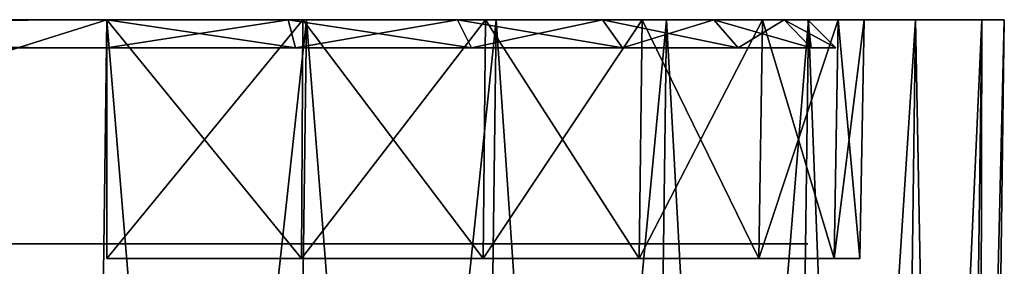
# Model space of a CAD drawing. Header units: millimetres. Extents: x -75 to 75, y -30 to 50.
# Tile 283 of 283: x 57.45 to 75, y 32.6 to 37. Entities that reach past the tile are written whole.
import ezdxf

# ---------------------------------------------------------------- set-up
doc = ezdxf.new("R2010")
doc.units = ezdxf.units.MM
doc.header["$LTSCALE"] = 81.481481
for name, color, linetype in [('11', 7, 'CONTINUOUS'), ('113', 7, 'CONTINUOUS'), ('114', 7, 'CONTINUOUS'), ('117', 7, 'CONTINUOUS'), ('118', 7, 'CONTINUOUS'), ('119', 7, 'CONTINUOUS'), ('12', 7, 'CONTINUOUS'), ('121', 7, 'CONTINUOUS'), ('122', 7, 'CONTINUOUS'), ('2', 7, 'CONTINUOUS'), ('26', 7, 'CONTINUOUS'), ('27', 7, 'CONTINUOUS'), ('6', 7, 'CONTINUOUS'), ('7', 7, 'CONTINUOUS'), ('8', 7, 'CONTINUOUS')]:
    doc.layers.add(name, color=color, linetype=linetype)

msp = doc.modelspace()

# ---------------------------------------------------------------- linework, layer by layer
at = {"layer": '11', "color": 251, "linetype": 'Continuous', "true_color": 0x565d62}
for points in [[(58.517, 0, 104.516), (62.077, 0, 104.115), (59.001, 37, 105), (58.517, 0, 104.516)], [(62.077, 0, 104.115), (62.562, 37, 104.599), (59.001, 37, 105), (62.077, 0, 104.115)], [(62.077, 0, 104.115), (65.459, 0, 102.931), (62.562, 37, 104.599), (62.077, 0, 104.115)], [(65.459, 0, 102.931), (65.943, 37, 103.416), (62.562, 37, 104.599), (65.459, 0, 102.931)], [(65.459, 0, 102.931), (68.492, 0, 101.025), (65.943, 37, 103.416), (65.459, 0, 102.931)], [(68.492, 0, 101.025), (68.977, 37, 101.51), (65.943, 37, 103.416), (68.492, 0, 101.025)], [(68.492, 0, 101.025), (71.025, 0, 98.492), (68.977, 37, 101.51), (68.492, 0, 101.025)], [(71.025, 0, 98.492), (71.51, 37, 98.977), (68.977, 37, 101.51), (71.025, 0, 98.492)], [(71.025, 0, 98.492), (72.931, 0, 95.459), (71.51, 37, 98.977), (71.025, 0, 98.492)], [(72.931, 0, 95.459), (73.416, 37, 95.943), (71.51, 37, 98.977), (72.931, 0, 95.459)], [(72.931, 0, 95.459), (74.115, 0, 92.077), (73.416, 37, 95.943), (72.931, 0, 95.459)], [(74.115, 0, 92.077), (74.599, 37, 92.562), (73.416, 37, 95.943), (74.115, 0, 92.077)], [(74.115, 0, 92.077), (74.516, 0, 88.517), (74.599, 37, 92.562), (74.115, 0, 92.077)], [(74.516, 0, 88.517), (75, 37, 89.001), (74.599, 37, 92.562), (74.516, 0, 88.517)]]:
    msp.add_3dface(points, dxfattribs=at)
at = {"layer": '113', "color": 250, "linetype": 'Continuous', "true_color": 0x1c1c1c}
for points in [[(71.5, 37, -89.001), (-71.5, 37, 88.999), (71.5, 37, 89.001), (71.5, 37, -89.001)], [(-71.5, 37, -89.001), (-71.5, 37, 88.999), (71.5, 37, -89.001), (-71.5, 37, -89.001)], [(-71.5, 37, 88.999), (-71.074, 37, 92.234), (71.5, 37, 89.001), (-71.5, 37, 88.999)], [(-71.074, 37, -92.236), (-71.5, 37, -89.001), (71.074, 37, -92.236), (-71.074, 37, -92.236)], [(71.074, 37, -92.236), (-71.5, 37, -89.001), (71.5, 37, -89.001), (71.074, 37, -92.236)], [(71.5, 37, 89.001), (-71.074, 37, 92.234), (71.074, 37, 92.236), (71.5, 37, 89.001)], [(-71.074, 37, 92.234), (-69.825, 37, 95.249), (71.074, 37, 92.236), (-71.074, 37, 92.234)], [(-69.825, 37, -95.251), (-71.074, 37, -92.236), (69.825, 37, -95.251), (-69.825, 37, -95.251)], [(69.825, 37, -95.251), (-71.074, 37, -92.236), (71.074, 37, -92.236), (69.825, 37, -95.251)], [(71.074, 37, 92.236), (-69.825, 37, 95.249), (69.825, 37, 95.251), (71.074, 37, 92.236)], [(-67.839, 37, -97.839), (-69.825, 37, -95.251), (67.839, 37, -97.839), (-67.839, 37, -97.839)], [(67.839, 37, -97.839), (-69.825, 37, -95.251), (69.825, 37, -95.251), (67.839, 37, -97.839)], [(-69.825, 37, 95.249), (-67.838, 37, 97.838), (69.825, 37, 95.251), (-69.825, 37, 95.249)], [(65.251, 37, -99.825), (-67.839, 37, -97.839), (67.839, 37, -97.839), (65.251, 37, -99.825)], [(-65.251, 37, -99.825), (-67.839, 37, -97.839), (65.251, 37, -99.825), (-65.251, 37, -99.825)], [(-67.838, 37, 97.838), (-65.249, 37, 99.825), (67.839, 37, 97.839), (-67.838, 37, 97.838)], [(69.825, 37, 95.251), (-67.838, 37, 97.838), (67.839, 37, 97.839), (69.825, 37, 95.251)], [(62.236, 37, -101.074), (-65.251, 37, -99.825), (65.251, 37, -99.825), (62.236, 37, -101.074)], [(-62.236, 37, -101.074), (-65.251, 37, -99.825), (62.236, 37, -101.074), (-62.236, 37, -101.074)], [(-65.249, 37, 99.825), (-62.234, 37, 101.074), (65.251, 37, 99.825), (-65.249, 37, 99.825)], [(67.839, 37, 97.839), (-65.249, 37, 99.825), (65.251, 37, 99.825), (67.839, 37, 97.839)], [(-59.001, 37, -101.5), (-62.236, 37, -101.074), (59.001, 37, -101.5), (-59.001, 37, -101.5)], [(59.001, 37, -101.5), (-62.236, 37, -101.074), (62.236, 37, -101.074), (59.001, 37, -101.5)], [(65.251, 37, 99.825), (-62.234, 37, 101.074), (62.236, 37, 101.074), (65.251, 37, 99.825)], [(-62.234, 37, 101.074), (-58.999, 37, 101.5), (62.236, 37, 101.074), (-62.234, 37, 101.074)], [(62.236, 37, 101.074), (-58.999, 37, 101.5), (59.001, 37, 101.5), (62.236, 37, 101.074)]]:
    msp.add_3dface(points, dxfattribs=at)
at = {"layer": '114', "color": 251, "linetype": 'Continuous', "true_color": 0x464b4f}
for points in [[(-71.5, 33, 88.999), (-57, 33, 27), (71.5, 33, 89.001), (-71.5, 33, 88.999)], [(57, 33, -87), (-71.5, 33, -89.001), (71.5, 33, -89.001), (57, 33, -87)], [(-71.5, 33, -89.001), (-71.074, 33, -92.236), (71.5, 33, -89.001), (-71.5, 33, -89.001)], [(-71.074, 33, 92.234), (-71.5, 33, 88.999), (71.5, 33, 89.001), (-71.074, 33, 92.234)], [(-71.074, 33, -92.236), (-69.825, 33, -95.251), (71.074, 33, -92.236), (-71.074, 33, -92.236)], [(71.5, 33, -89.001), (-71.074, 33, -92.236), (71.074, 33, -92.236), (71.5, 33, -89.001)], [(-69.825, 33, 95.249), (-71.074, 33, 92.234), (71.074, 33, 92.236), (-69.825, 33, 95.249)], [(71.074, 33, 92.236), (-71.074, 33, 92.234), (71.5, 33, 89.001), (71.074, 33, 92.236)], [(69.825, 33, 95.251), (-69.825, 33, 95.249), (71.074, 33, 92.236), (69.825, 33, 95.251)], [(-67.838, 33, 97.838), (-69.825, 33, 95.249), (69.825, 33, 95.251), (-67.838, 33, 97.838)], [(-69.825, 33, -95.251), (-67.839, 33, -97.839), (69.825, 33, -95.251), (-69.825, 33, -95.251)], [(71.074, 33, -92.236), (-69.825, 33, -95.251), (69.825, 33, -95.251), (71.074, 33, -92.236)], [(-67.839, 33, -97.839), (-65.251, 33, -99.825), (67.839, 33, -97.839), (-67.839, 33, -97.839)], [(69.825, 33, -95.251), (-67.839, 33, -97.839), (67.839, 33, -97.839), (69.825, 33, -95.251)], [(67.839, 33, 97.839), (-67.838, 33, 97.838), (69.825, 33, 95.251), (67.839, 33, 97.839)], [(-65.249, 33, 99.825), (-67.838, 33, 97.838), (67.839, 33, 97.839), (-65.249, 33, 99.825)], [(67.839, 33, -97.839), (-65.251, 33, -99.825), (65.251, 33, -99.825), (67.839, 33, -97.839)], [(-65.251, 33, -99.825), (-62.236, 33, -101.074), (65.251, 33, -99.825), (-65.251, 33, -99.825)], [(65.251, 33, 99.825), (-65.249, 33, 99.825), (67.839, 33, 97.839), (65.251, 33, 99.825)], [(62.236, 33, 101.074), (-65.249, 33, 99.825), (65.251, 33, 99.825), (62.236, 33, 101.074)], [(-62.234, 33, 101.074), (-65.249, 33, 99.825), (62.236, 33, 101.074), (-62.234, 33, 101.074)], [(65.251, 33, -99.825), (-62.236, 33, -101.074), (62.236, 33, -101.074), (65.251, 33, -99.825)], [(-62.236, 33, -101.074), (-59.001, 33, -101.5), (62.236, 33, -101.074), (-62.236, 33, -101.074)], [(59.001, 33, 101.5), (-62.234, 33, 101.074), (62.236, 33, 101.074), (59.001, 33, 101.5)], [(-58.999, 33, 101.5), (-62.234, 33, 101.074), (59.001, 33, 101.5), (-58.999, 33, 101.5)], [(62.236, 33, -101.074), (-59.001, 33, -101.5), (59.001, 33, -101.5), (62.236, 33, -101.074)], [(-57, 33, 27), (57, 33, 27), (71.5, 33, 89.001), (-57, 33, 27)], [(57, 33, 27), (57, 33, -87), (71.5, 33, 89.001), (57, 33, 27)], [(71.5, 33, 89.001), (57, 33, -87), (71.5, 33, -89.001), (71.5, 33, 89.001)]]:
    msp.add_3dface(points, dxfattribs=at)
at = {"layer": '117', "color": 250, "linetype": 'Continuous', "true_color": 0x1c1c1c}
for points in [[(-59.001, 37, -101.5), (59.001, 37, -101.5), (-59.001, 36.5, -102), (-59.001, 37, -101.5)], [(-59.001, 36.5, -102), (59.001, 37, -101.5), (59.001, 36.5, -102), (-59.001, 36.5, -102)]]:
    msp.add_3dface(points, dxfattribs=at)
at = {"layer": '118', "color": 250, "linetype": 'Continuous', "true_color": 0x1c1c1c}
for points in [[(71.5, 37, -89.001), (71.5, 37, 89.001), (72, 36.5, -89.001), (71.5, 37, -89.001)], [(72, 36.5, -89.001), (71.5, 37, 89.001), (72, 36.5, 89.001), (72, 36.5, -89.001)]]:
    msp.add_3dface(points, dxfattribs=at)
at = {"layer": '119', "color": 250, "linetype": 'Continuous', "true_color": 0x1c1c1c}
for points in [[(59.001, 37, 101.5), (-58.999, 37, 101.5), (59.001, 36.5, 102), (59.001, 37, 101.5)], [(59.001, 36.5, 102), (-58.999, 37, 101.5), (-58.999, 36.5, 102), (59.001, 36.5, 102)]]:
    msp.add_3dface(points, dxfattribs=at)
at = {"layer": '12', "color": 251, "linetype": 'Continuous', "true_color": 0x565d62}
for points in [[(58.517, 0, -104.516), (59.001, 37, -105), (62.562, 37, -104.599), (58.517, 0, -104.516)], [(62.077, 0, -104.115), (58.517, 0, -104.516), (62.562, 37, -104.599), (62.077, 0, -104.115)], [(62.077, 0, -104.115), (62.562, 37, -104.599), (65.943, 37, -103.416), (62.077, 0, -104.115)], [(65.459, 0, -102.931), (62.077, 0, -104.115), (65.943, 37, -103.416), (65.459, 0, -102.931)], [(65.459, 0, -102.931), (65.943, 37, -103.416), (68.977, 37, -101.51), (65.459, 0, -102.931)], [(68.492, 0, -101.025), (65.459, 0, -102.931), (68.977, 37, -101.51), (68.492, 0, -101.025)], [(68.492, 0, -101.025), (68.977, 37, -101.51), (71.51, 37, -98.977), (68.492, 0, -101.025)], [(71.025, 0, -98.492), (68.492, 0, -101.025), (71.51, 37, -98.977), (71.025, 0, -98.492)], [(71.025, 0, -98.492), (71.51, 37, -98.977), (73.416, 37, -95.943), (71.025, 0, -98.492)], [(72.931, 0, -95.459), (71.025, 0, -98.492), (73.416, 37, -95.943), (72.931, 0, -95.459)], [(72.931, 0, -95.459), (73.416, 37, -95.943), (74.599, 37, -92.562), (72.931, 0, -95.459)], [(74.115, 0, -92.077), (72.931, 0, -95.459), (74.599, 37, -92.562), (74.115, 0, -92.077)], [(74.115, 0, -92.077), (74.599, 37, -92.562), (75, 37, -89.001), (74.115, 0, -92.077)], [(74.516, 0, -88.517), (74.115, 0, -92.077), (75, 37, -89.001), (74.516, 0, -88.517)]]:
    msp.add_3dface(points, dxfattribs=at)
at = {"layer": '121', "color": 250, "linetype": 'Continuous', "true_color": 0x1c1c1c}
for points in [[(59.001, 37, -101.5), (62.236, 37, -101.074), (59.001, 36.5, -102), (59.001, 37, -101.5)], [(59.001, 36.5, -102), (62.236, 37, -101.074), (62.366, 36.5, -101.557), (59.001, 36.5, -102)], [(62.236, 37, -101.074), (65.251, 37, -99.825), (62.366, 36.5, -101.557), (62.236, 37, -101.074)], [(62.366, 36.5, -101.557), (65.251, 37, -99.825), (65.501, 36.5, -100.259), (62.366, 36.5, -101.557)], [(65.251, 37, -99.825), (67.839, 37, -97.839), (65.501, 36.5, -100.259), (65.251, 37, -99.825)], [(65.501, 36.5, -100.259), (67.839, 37, -97.839), (68.193, 36.5, -98.193), (65.501, 36.5, -100.259)], [(67.839, 37, -97.839), (69.825, 37, -95.251), (68.193, 36.5, -98.193), (67.839, 37, -97.839)], [(68.193, 36.5, -98.193), (69.825, 37, -95.251), (70.259, 36.5, -95.501), (68.193, 36.5, -98.193)], [(69.825, 37, -95.251), (71.074, 37, -92.236), (70.259, 36.5, -95.501), (69.825, 37, -95.251)], [(70.259, 36.5, -95.501), (71.074, 37, -92.236), (71.557, 36.5, -92.366), (70.259, 36.5, -95.501)], [(71.074, 37, -92.236), (71.5, 37, -89.001), (71.557, 36.5, -92.366), (71.074, 37, -92.236)], [(71.5, 37, -89.001), (72, 36.5, -89.001), (71.557, 36.5, -92.366), (71.5, 37, -89.001)]]:
    msp.add_3dface(points, dxfattribs=at)
at = {"layer": '122', "color": 250, "linetype": 'Continuous', "true_color": 0x1c1c1c}
for points in [[(59.001, 37, 101.5), (59.001, 36.5, 102), (62.366, 36.5, 101.557), (59.001, 37, 101.5)], [(62.236, 37, 101.074), (59.001, 37, 101.5), (62.366, 36.5, 101.557), (62.236, 37, 101.074)], [(65.501, 36.5, 100.259), (62.236, 37, 101.074), (62.366, 36.5, 101.557), (65.501, 36.5, 100.259)], [(65.251, 37, 99.825), (62.236, 37, 101.074), (65.501, 36.5, 100.259), (65.251, 37, 99.825)], [(68.193, 36.5, 98.193), (65.251, 37, 99.825), (65.501, 36.5, 100.259), (68.193, 36.5, 98.193)], [(67.839, 37, 97.839), (65.251, 37, 99.825), (68.193, 36.5, 98.193), (67.839, 37, 97.839)], [(70.259, 36.5, 95.501), (67.839, 37, 97.839), (68.193, 36.5, 98.193), (70.259, 36.5, 95.501)], [(69.825, 37, 95.251), (67.839, 37, 97.839), (70.259, 36.5, 95.501), (69.825, 37, 95.251)], [(71.074, 37, 92.236), (69.825, 37, 95.251), (71.557, 36.5, 92.366), (71.074, 37, 92.236)], [(71.557, 36.5, 92.366), (69.825, 37, 95.251), (70.259, 36.5, 95.501), (71.557, 36.5, 92.366)], [(71.5, 37, 89.001), (71.074, 37, 92.236), (72, 36.5, 89.001), (71.5, 37, 89.001)], [(72, 36.5, 89.001), (71.074, 37, 92.236), (71.557, 36.5, 92.366), (72, 36.5, 89.001)]]:
    msp.add_3dface(points, dxfattribs=at)
at = {"layer": '2', "color": 251, "linetype": 'Continuous', "true_color": 0x565d62}
for points in [[(59.001, 37, 102.5), (-65.943, 37, 103.416), (65.943, 37, 103.416), (59.001, 37, 102.5)], [(59.001, 37, 102.5), (-58.999, 37, 102.5), (-65.943, 37, 103.416), (59.001, 37, 102.5)], [(-65.943, 37, -103.416), (-59.001, 37, -102.5), (65.943, 37, -103.416), (-65.943, 37, -103.416)], [(-65.943, 37, 103.416), (-62.562, 37, 104.599), (65.943, 37, 103.416), (-65.943, 37, 103.416)], [(-62.562, 37, -104.599), (-65.943, 37, -103.416), (62.562, 37, -104.599), (-62.562, 37, -104.599)], [(62.562, 37, -104.599), (-65.943, 37, -103.416), (65.943, 37, -103.416), (62.562, 37, -104.599)], [(-62.562, 37, 104.599), (-59.001, 37, 105), (62.562, 37, 104.599), (-62.562, 37, 104.599)], [(65.943, 37, 103.416), (-62.562, 37, 104.599), (62.562, 37, 104.599), (65.943, 37, 103.416)], [(-59.001, 37, -105), (-62.562, 37, -104.599), (59.001, 37, -105), (-59.001, 37, -105)], [(59.001, 37, -105), (-62.562, 37, -104.599), (62.562, 37, -104.599), (59.001, 37, -105)], [(-59.001, 37, -102.5), (59.001, 37, -102.5), (65.943, 37, -103.416), (-59.001, 37, -102.5)], [(62.562, 37, 104.599), (-59.001, 37, 105), (-16.148, 37, 105), (62.562, 37, 104.599)], [(-0.5, 37, 105), (62.562, 37, 104.599), (-16.148, 37, 105), (-0.5, 37, 105)], [(59.001, 37, 105), (62.562, 37, 104.599), (-0.5, 37, 105), (59.001, 37, 105)], [(68.977, 37, 101.51), (59.001, 37, 102.5), (65.943, 37, 103.416), (68.977, 37, 101.51)], [(62.495, 37, 102.04), (59.001, 37, 102.5), (68.977, 37, 101.51), (62.495, 37, 102.04)], [(59.001, 37, -102.5), (62.495, 37, -102.04), (65.943, 37, -103.416), (59.001, 37, -102.5)], [(65.751, 37, 100.692), (62.495, 37, 102.04), (68.977, 37, 101.51), (65.751, 37, 100.692)], [(62.495, 37, -102.04), (65.751, 37, -100.692), (68.977, 37, -101.51), (62.495, 37, -102.04)], [(65.943, 37, -103.416), (62.495, 37, -102.04), (68.977, 37, -101.51), (65.943, 37, -103.416)], [(68.546, 37, 98.546), (65.751, 37, 100.692), (71.51, 37, 98.977), (68.546, 37, 98.546)], [(71.51, 37, 98.977), (65.751, 37, 100.692), (68.977, 37, 101.51), (71.51, 37, 98.977)], [(65.751, 37, -100.692), (68.546, 37, -98.546), (71.51, 37, -98.977), (65.751, 37, -100.692)], [(68.977, 37, -101.51), (65.751, 37, -100.692), (71.51, 37, -98.977), (68.977, 37, -101.51)], [(70.692, 37, 95.751), (68.546, 37, 98.546), (73.416, 37, 95.943), (70.692, 37, 95.751)], [(73.416, 37, 95.943), (68.546, 37, 98.546), (71.51, 37, 98.977), (73.416, 37, 95.943)], [(68.546, 37, -98.546), (70.692, 37, -95.751), (73.416, 37, -95.943), (68.546, 37, -98.546)], [(71.51, 37, -98.977), (68.546, 37, -98.546), (73.416, 37, -95.943), (71.51, 37, -98.977)], [(72.04, 37, 92.495), (70.692, 37, 95.751), (74.599, 37, 92.562), (72.04, 37, 92.495)], [(74.599, 37, 92.562), (70.692, 37, 95.751), (73.416, 37, 95.943), (74.599, 37, 92.562)], [(73.416, 37, -95.943), (70.692, 37, -95.751), (74.599, 37, -92.562), (73.416, 37, -95.943)], [(70.692, 37, -95.751), (72.04, 37, -92.495), (74.599, 37, -92.562), (70.692, 37, -95.751)], [(72.5, 37, 89.001), (72.04, 37, 92.495), (75, 37, 89.001), (72.5, 37, 89.001)], [(75, 37, 89.001), (72.04, 37, 92.495), (74.599, 37, 92.562), (75, 37, 89.001)], [(72.04, 37, -92.495), (72.5, 37, -89.001), (74.599, 37, -92.562), (72.04, 37, -92.495)], [(72.5, 37, -89.001), (72.5, 37, 89.001), (75, 37, -89.001), (72.5, 37, -89.001)], [(75, 37, -89.001), (72.5, 37, 89.001), (75, 37, 89.001), (75, 37, -89.001)], [(74.599, 37, -92.562), (72.5, 37, -89.001), (75, 37, -89.001), (74.599, 37, -92.562)]]:
    msp.add_3dface(points, dxfattribs=at)
at = {"layer": '26', "color": 251, "linetype": 'Continuous', "true_color": 0x565d62}
for points in [[(62.495, 37, -102.04), (59.001, 37, -102.5), (62.476, 32.741, -101.968), (62.495, 37, -102.04)], [(59.001, 37, -102.5), (59.001, 32.741, -102.426), (62.476, 32.741, -101.968), (59.001, 37, -102.5)], [(65.714, 32.741, -100.627), (62.495, 37, -102.04), (62.476, 32.741, -101.968), (65.714, 32.741, -100.627)], [(65.751, 37, -100.692), (62.495, 37, -102.04), (65.714, 32.741, -100.627), (65.751, 37, -100.692)], [(68.494, 32.741, -98.494), (65.751, 37, -100.692), (65.714, 32.741, -100.627), (68.494, 32.741, -98.494)], [(68.546, 37, -98.546), (65.751, 37, -100.692), (68.494, 32.741, -98.494), (68.546, 37, -98.546)], [(70.627, 32.741, -95.714), (68.546, 37, -98.546), (68.494, 32.741, -98.494), (70.627, 32.741, -95.714)], [(70.692, 37, -95.751), (68.546, 37, -98.546), (70.627, 32.741, -95.714), (70.692, 37, -95.751)], [(71.968, 32.741, -92.476), (70.692, 37, -95.751), (70.627, 32.741, -95.714), (71.968, 32.741, -92.476)], [(72.04, 37, -92.495), (70.692, 37, -95.751), (71.968, 32.741, -92.476), (72.04, 37, -92.495)], [(72.426, 32.741, -89.001), (72.04, 37, -92.495), (71.968, 32.741, -92.476), (72.426, 32.741, -89.001)], [(72.5, 37, -89.001), (72.04, 37, -92.495), (72.426, 32.741, -89.001), (72.5, 37, -89.001)]]:
    msp.add_3dface(points, dxfattribs=at)
at = {"layer": '27', "color": 251, "linetype": 'Continuous', "true_color": 0x565d62}
for points in [[(59.001, 32.741, 102.426), (62.495, 37, 102.04), (62.476, 32.741, 101.968), (59.001, 32.741, 102.426)], [(59.001, 37, 102.5), (62.495, 37, 102.04), (59.001, 32.741, 102.426), (59.001, 37, 102.5)], [(62.495, 37, 102.04), (65.751, 37, 100.692), (62.476, 32.741, 101.968), (62.495, 37, 102.04)], [(62.476, 32.741, 101.968), (65.751, 37, 100.692), (65.714, 32.741, 100.627), (62.476, 32.741, 101.968)], [(65.714, 32.741, 100.627), (68.546, 37, 98.546), (68.494, 32.741, 98.494), (65.714, 32.741, 100.627)], [(65.751, 37, 100.692), (68.546, 37, 98.546), (65.714, 32.741, 100.627), (65.751, 37, 100.692)], [(68.494, 32.741, 98.494), (70.692, 37, 95.751), (70.627, 32.741, 95.714), (68.494, 32.741, 98.494)], [(68.546, 37, 98.546), (70.692, 37, 95.751), (68.494, 32.741, 98.494), (68.546, 37, 98.546)], [(70.627, 32.741, 95.714), (72.04, 37, 92.495), (71.968, 32.741, 92.476), (70.627, 32.741, 95.714)], [(70.692, 37, 95.751), (72.04, 37, 92.495), (70.627, 32.741, 95.714), (70.692, 37, 95.751)], [(72.5, 37, 89.001), (72.426, 32.741, 89.001), (71.968, 32.741, 92.476), (72.5, 37, 89.001)], [(72.04, 37, 92.495), (72.5, 37, 89.001), (71.968, 32.741, 92.476), (72.04, 37, 92.495)]]:
    msp.add_3dface(points, dxfattribs=at)
at = {"layer": '6', "color": 251, "linetype": 'Continuous', "true_color": 0x565d62}
for points in [[(-0.5, 0, 104.516), (58.517, 0, 104.516), (-0.5, 37, 105), (-0.5, 0, 104.516)], [(58.517, 0, 104.516), (59.001, 37, 105), (-0.5, 37, 105), (58.517, 0, 104.516)]]:
    msp.add_3dface(points, dxfattribs=at)
at = {"layer": '7', "color": 251, "linetype": 'Continuous', "true_color": 0x565d62}
for points in [[(74.516, 0, -88.517), (75, 37, -89.001), (75, 37, 89.001), (74.516, 0, -88.517)], [(74.516, 0, 88.517), (74.516, 0, -88.517), (75, 37, 89.001), (74.516, 0, 88.517)]]:
    msp.add_3dface(points, dxfattribs=at)
at = {"layer": '8', "color": 251, "linetype": 'Continuous', "true_color": 0x565d62}
for points in [[(-58.517, 0, -104.516), (-59.001, 37, -105), (59.001, 37, -105), (-58.517, 0, -104.516)], [(58.517, 0, -104.516), (-58.517, 0, -104.516), (59.001, 37, -105), (58.517, 0, -104.516)]]:
    msp.add_3dface(points, dxfattribs=at)

doc.saveas('drawing.dxf')
